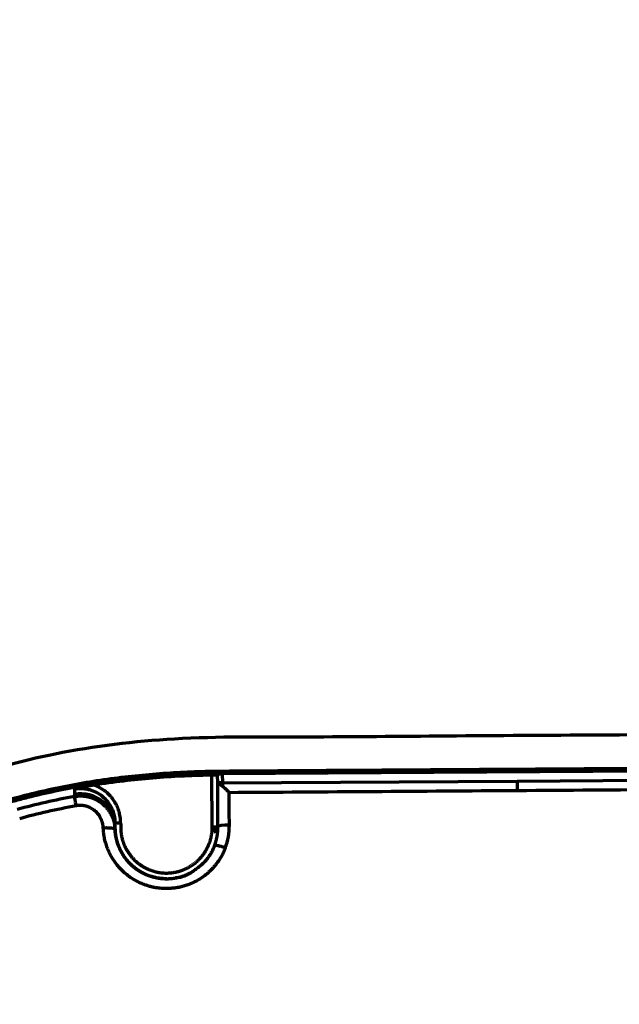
# Model space of a CAD drawing. Header units: millimetres. Extents: x -170 to 6906, y -2212 to 4257.
# Tile 411 of 440: x 5498 to 5551, y 3445 to 3531. Entities that reach past the tile are written whole.
import ezdxf

# ---------------------------------------------------------------- set-up
doc = ezdxf.new("R2010")
doc.units = ezdxf.units.MM
doc.layers.add('1', color=7, linetype='Continuous', true_color=0xffffff)
doc.styles.add('PC_TEXTSTYLE', font='ISOCP.SHX', dxfattribs={"width": 0.707, "bigfont": 'GBCBIG.SHX'})
doc.dimstyles.new('GB_DIMSTYLE', dxfattribs={"dimtxt": 50, "dimasz": 40, "dimexe": 1, "dimexo": 0, "dimgap": 1.5, "dimtad": 1, "dimdec": 1, "dimdsep": 46, "dimtxsty": 'PC_TEXTSTYLE', "dimcen": 0, "dimclrd": 256, "dimclrt": 3, "dimadec": 1, "dimazin": 2, "dimtp": 0.1, "dimtm": 0.1, "dimtfac": 0.71, "dimtdec": 1, "dimtmove": 0, "dimatfit": 3, "dimfxl": 1, "dimtfill": 1, "dimarcsym": 0})

# ---------------------------------------------------------------- blocks, each defined once
blk = doc.blocks.new('*D33')
at = {"color": 0, "lineweight": -2, "transparency": 16777216}
for p, q in [((4751.825, 3164.862), (4751.825, 3764.77)), ((5832.834, 3367.249), (5832.834, 3764.77))]:
    blk.add_line(p, q, dxfattribs=at)
at = {"lineweight": -2, "transparency": 16777216}
blk.add_line((4791.825, 3763.77), (5792.834, 3763.77), dxfattribs=at)
at = {"lineweight": 18, "transparency": 16777216}
for points in [[(4791.825, 3770.437), (4791.825, 3757.104), (4751.825, 3763.77)], [(5792.834, 3770.437), (5792.834, 3757.104), (5832.834, 3763.77)]]:
    blk.add_solid(points, dxfattribs=at)
at = {"layer": 'Defpoints', "color": 0, "lineweight": 18, "transparency": 16777216}
for p in [(5832.834, 3763.77), (5832.834, 3367.249), (4751.825, 3164.862)]:
    blk.add_point(p, dxfattribs=at)
at = {"color": 3, "lineweight": 18, "transparency": 16777216, "insert": (5292.329, 3790.27), "char_height": 50, "attachment_point": 5, "style": 'PC_TEXTSTYLE', "bg_fill": 3, "box_fill_scale": 1.1, "bg_fill_color": 256, "bg_fill_true_color": 13158600, "bg_fill_transparency": 0}
blk.add_mtext('1081', dxfattribs=at)
blk = doc.blocks.new('*D38')
at = {"color": 0, "lineweight": -2, "transparency": 16777216}
for p, q in [((4755.302, 4257.336), (6889.031, 4257.336)), ((4772.437, 1877.862), (6889.031, 1877.862))]:
    blk.add_line(p, q, dxfattribs=at)
at = {"lineweight": -2, "transparency": 16777216}
blk.add_line((6888.031, 1917.862), (6888.031, 4217.336), dxfattribs=at)
at = {"lineweight": 18, "transparency": 16777216}
for points in [[(6881.365, 4217.336), (6894.698, 4217.336), (6888.031, 4257.336)], [(6881.365, 1917.862), (6894.698, 1917.862), (6888.031, 1877.862)]]:
    blk.add_solid(points, dxfattribs=at)
at = {"layer": 'Defpoints', "color": 0, "lineweight": 18, "transparency": 16777216}
for p in [(4755.302, 4257.336), (6888.031, 4257.336), (4772.437, 1877.862)]:
    blk.add_point(p, dxfattribs=at)
at = {"color": 3, "lineweight": 18, "transparency": 16777216, "insert": (6861.526, 3067.599), "char_height": 50, "attachment_point": 5, "rotation": 90, "style": 'PC_TEXTSTYLE', "bg_fill": 3, "box_fill_scale": 1.1, "bg_fill_color": 256, "bg_fill_true_color": 13158600, "bg_fill_transparency": 0}
blk.add_mtext('2379.5', dxfattribs=at)

msp = doc.modelspace()

# ---------------------------------------------------------------- linework, layer by layer
at = {"lineweight": 18}
msp.add_arc((4755.302, 2404.862), 1852.475, 311.274383, 162.653701, dxfattribs=at)
at = {"layer": '1', "color": 0, "linetype": 'Continuous', "lineweight": 70}
for p, q in [((5554.947, 3465.321), (5516.048, 3465.069)), ((5515.168, 3460.421), (5515.138, 3464.947)), ((5515.643, 3464.295), (5515.639, 3464.899)), ((5516.048, 3465.069), (5516.053, 3464.268)), ((5516.053, 3464.268), (5541.804, 3464.434)), ((5541.804, 3464.434), (5554.952, 3464.519))]:
    msp.add_line(p, q, dxfattribs=at)
for centre, major_axis, ratio, start_param, end_param in [((5541.81, 3463.44), (0.006, -1), 0.000243, 3.25163, 4.537594), ((5516.059, 3463.274), (0.006, -1), 0.00029, 3.25163, 3.914099), ((5503.668, 3460.349), (-3, -0.019), 0.993762, 3.141593, 4.887373), ((5503.31, 3462.11), (-0.182, 0.983), 0.000071, 4.874534, 6.173149), ((5516.668, 3460.435), (1, 0.006), 0.155984, 1.572023, 3.141593)]:
    msp.add_ellipse(centre, major_axis=major_axis, ratio=ratio, start_param=start_param, end_param=end_param, dxfattribs=at)
for points, degree, knots in [([(5613.492, 3464.837), (5607.653, 3465.957), (5596.262, 3467.652), (5579.51, 3468.485), (5563.852, 3468.56), (5549.361, 3468.437), (5535.997, 3468.374), (5523.639, 3468.233), (5512.195, 3468.358), (5501.763, 3467.103), (5492.669, 3464.609), (5485.061, 3461.227), (5478.986, 3457.346), (5473.98, 3453.102), (5470.269, 3448.876), (5468.033, 3445.853), (5467.244, 3444.433), (5467.17, 3444.298)], 3, [0, 0, 0, 0, 0.115082, 0.223646, 0.325154, 0.419096, 0.504993, 0.584592, 0.659081, 0.726993, 0.787814, 0.841495, 0.888004, 0.927311, 0.968462, 0.997014, 1, 1, 1, 1]), ([(5612.889, 3461.951), (5608.129, 3462.928), (5598.526, 3464.368), (5584.034, 3465.374), (5571.94, 3465.594), (5562.255, 3465.58), (5557.408, 3465.551), (5551.748, 3465.514), (5545.246, 3465.472), (5535.46, 3465.408), (5525.709, 3465.345), (5519.275, 3465.303), (5515.675, 3465.278), (5514.857, 3465.269), (5513.223, 3465.221), (5511.182, 3465.117), (5508.74, 3464.913), (5505.495, 3464.533), (5501.468, 3463.848), (5495.132, 3462.263), (5487.498, 3459.306), (5480.58, 3454.922), (5475.719, 3450.569), (5472.467, 3446.916), (5469.667, 3442.906), (5467.354, 3438.599), (5465.566, 3434.048), (5464.313, 3429.324), (5463.593, 3424.491), (5463.341, 3419.616), (5463.373, 3414.737), (5463.51, 3409.86), (5463.619, 3404.982), (5463.658, 3400.103), (5463.66, 3395.223), (5463.663, 3390.343), (5463.673, 3385.461), (5463.704, 3380.578), (5463.744, 3376.508), (5463.772, 3373.252), (5463.809, 3370.809), (5463.897, 3368.366), (5464.078, 3365.928), (5464.401, 3363.504), (5464.911, 3361.11), (5465.65, 3358.775), (5466.669, 3356.545), (5468.02, 3354.494), (5469.585, 3352.89), (5470.746, 3352.074), (5471.26, 3351.768)], 3, [0, 0, 0, 0, 0.058665, 0.117329, 0.175994, 0.205326, 0.234659, 0.234659, 0.27378, 0.312901, 0.352022, 0.391143, 0.391143, 0.396155, 0.401168, 0.411193, 0.421218, 0.431243, 0.451294, 0.471344, 0.511445, 0.551546, 0.571596, 0.591647, 0.611697, 0.631747, 0.651798, 0.671848, 0.691899, 0.711949, 0.731999, 0.75205, 0.7721, 0.792151, 0.812201, 0.832251, 0.852302, 0.872352, 0.892403, 0.902428, 0.912453, 0.922478, 0.932503, 0.942529, 0.952554, 0.962579, 0.972604, 0.982629, 0.992655, 1, 1, 1, 1]), ([(5478.904, 3349.923), (5478.7, 3349.921), (5478.495, 3349.923), (5478.088, 3349.932), (5477.885, 3349.94), (5477.48, 3349.962), (5477.278, 3349.977), (5476.875, 3350.012), (5476.674, 3350.034), (5476.273, 3350.083), (5476.073, 3350.112), (5475.675, 3350.176), (5475.477, 3350.212), (5475.081, 3350.293), (5474.884, 3350.337), (5474.491, 3350.434), (5474.295, 3350.487), (5473.905, 3350.601), (5473.71, 3350.663), (5473.42, 3350.763), (5473.324, 3350.798), (5473.179, 3350.852), (5473.131, 3350.87), (5473.035, 3350.907), (5472.987, 3350.926), (5472.749, 3351.021), (5472.561, 3351.102), (5472.19, 3351.272), (5472.008, 3351.362), (5471.468, 3351.645), (5471.118, 3351.852), (5470.441, 3352.302), (5470.114, 3352.547), (5469.758, 3352.843), (5469.718, 3352.876), (5469.64, 3352.943), (5469.524, 3353.044), (5469.41, 3353.147), (5469.184, 3353.356), (5469.038, 3353.498), (5468.754, 3353.79), (5468.616, 3353.939), (5468.347, 3354.244), (5468.216, 3354.4), (5467.835, 3354.877), (5467.596, 3355.207), (5467.314, 3355.635), (5467.259, 3355.721), (5467.177, 3355.852), (5467.149, 3355.896), (5467.096, 3355.983), (5467.069, 3356.027), (5466.937, 3356.247), (5466.836, 3356.424), (5466.689, 3356.693), (5466.641, 3356.783), (5466.547, 3356.963), (5466.501, 3357.054), (5466.365, 3357.326), (5466.277, 3357.51), (5466.11, 3357.879), (5466.029, 3358.065), (5465.874, 3358.439), (5465.799, 3358.628), (5465.656, 3359.007), (5465.587, 3359.198), (5465.454, 3359.581), (5465.391, 3359.774), (5465.269, 3360.162), (5465.211, 3360.357), (5465.099, 3360.749), (5465.046, 3360.946), (5464.969, 3361.243), (5464.944, 3361.343), (5464.895, 3361.541), (5464.823, 3361.839), (5464.757, 3362.137), (5464.632, 3362.734), (5464.557, 3363.132), (5464.422, 3363.929), (5464.363, 3364.328), (5464.257, 3365.127), (5464.211, 3365.527), (5464.149, 3366.127), (5464.13, 3366.327), (5464.095, 3366.727), (5464.079, 3366.927), (5464.033, 3367.528), (5464.007, 3367.928), (5463.962, 3368.73), (5463.944, 3369.131), (5463.913, 3369.933), (5463.901, 3370.335), (5463.885, 3370.937), (5463.881, 3371.138), (5463.872, 3371.539), (5463.868, 3371.74), (5463.858, 3372.342), (5463.852, 3372.744), (5463.843, 3373.548), (5463.839, 3373.949), (5463.832, 3374.753), (5463.828, 3375.155), (5463.824, 3375.657), (5463.823, 3375.757), (5463.821, 3375.958), (5463.818, 3376.26), (5463.812, 3376.963), (5463.806, 3377.565), (5463.799, 3378.369), (5463.796, 3378.771), (5463.789, 3379.574), (5463.786, 3379.976), (5463.776, 3381.182), (5463.771, 3381.985), (5463.761, 3383.593), (5463.757, 3384.396), (5463.749, 3386.004), (5463.746, 3386.808), (5463.743, 3388.013), (5463.742, 3388.415), (5463.74, 3389.219), (5463.739, 3389.621), (5463.738, 3390.424), (5463.738, 3390.826), (5463.737, 3391.63), (5463.737, 3392.835), (5463.736, 3394.041), (5463.736, 3395.648), (5463.735, 3396.452), (5463.732, 3398.059), (5463.73, 3398.863), (5463.725, 3400.068), (5463.723, 3400.47), (5463.719, 3401.274), (5463.716, 3401.676), (5463.707, 3402.882), (5463.698, 3403.685), (5463.686, 3404.59), (5463.685, 3404.69), (5463.682, 3404.891), (5463.68, 3404.992), (5463.676, 3405.293), (5463.666, 3405.897), (5463.654, 3406.5), (5463.628, 3407.706), (5463.608, 3408.51), (5463.581, 3409.516), (5463.576, 3409.717), (5463.565, 3410.119), (5463.549, 3410.722), (5463.533, 3411.325), (5463.502, 3412.532), (5463.483, 3413.336), (5463.462, 3414.542), (5463.456, 3414.944), (5463.446, 3415.748), (5463.443, 3416.15), (5463.438, 3417.356), (5463.441, 3418.159), (5463.463, 3419.364), (5463.472, 3419.766), (5463.498, 3420.568), (5463.513, 3420.97), (5463.551, 3421.772), (5463.574, 3422.173), (5463.627, 3422.975), (5463.658, 3423.376), (5463.71, 3423.977), (5463.729, 3424.177), (5463.768, 3424.578), (5463.789, 3424.778), (5463.834, 3425.178), (5463.857, 3425.378), (5463.907, 3425.779), (5463.933, 3425.979), (5463.987, 3426.379), (5464.016, 3426.579), (5464.076, 3426.978), (5464.107, 3427.178), (5464.206, 3427.778), (5464.277, 3428.177), (5464.392, 3428.776), (5464.432, 3428.976), (5464.514, 3429.375), (5464.557, 3429.575), (5464.689, 3430.173), (5464.877, 3430.97), (5465.089, 3431.767), (5465.229, 3432.265), (5465.257, 3432.364), (5465.315, 3432.563), (5465.344, 3432.663), (5465.433, 3432.96), (5465.493, 3433.158), (5465.678, 3433.749), (5465.807, 3434.141), (5466.076, 3434.918), (5466.216, 3435.305), (5466.507, 3436.071), (5466.809, 3436.833), (5467.133, 3437.584), (5467.634, 3438.702), (5467.991, 3439.437), (5468.463, 3440.343), (5468.559, 3440.523), (5468.753, 3440.883), (5468.852, 3441.062), (5469.151, 3441.597), (5469.357, 3441.952), (5469.673, 3442.479), (5469.78, 3442.654), (5469.996, 3443.003), (5470.105, 3443.177), (5470.438, 3443.696), (5470.665, 3444.039), (5471.015, 3444.55), (5471.192, 3444.805), (5471.372, 3445.058), (5471.492, 3445.226), (5471.553, 3445.31), (5471.858, 3445.729), (5472.106, 3446.059), (5472.864, 3447.037), (5473.387, 3447.672), (5474.466, 3448.907), (5475.022, 3449.507), (5475.881, 3450.382), (5476.171, 3450.669), (5476.761, 3451.236), (5477.059, 3451.515), (5477.967, 3452.34), (5478.589, 3452.874), (5479.386, 3453.52), (5479.546, 3453.648), (5479.869, 3453.903), (5480.031, 3454.029), (5480.521, 3454.405), (5480.852, 3454.651), (5481.354, 3455.014), (5481.523, 3455.135), (5481.861, 3455.373), (5482.031, 3455.491), (5482.543, 3455.841), (5482.887, 3456.069), (5483.926, 3456.739), (5484.629, 3457.165), (5486.052, 3457.982), (5486.774, 3458.371), (5487.686, 3458.835), (5487.869, 3458.927), (5488.237, 3459.108), (5488.421, 3459.197), (5488.975, 3459.463), (5489.347, 3459.635), (5490.469, 3460.139), (5491.225, 3460.458), (5492.755, 3461.061), (5493.529, 3461.346), (5494.506, 3461.682), (5494.702, 3461.748), (5495.094, 3461.878), (5495.29, 3461.941), (5495.88, 3462.13), (5496.273, 3462.25), (5497.062, 3462.484), (5497.457, 3462.596), (5498.248, 3462.813), (5498.645, 3462.917), (5499.835, 3463.216), (5500.632, 3463.4), (5502.229, 3463.736), (5503.031, 3463.889), (5504.638, 3464.165), (5505.443, 3464.288), (5507.06, 3464.506), (5507.87, 3464.601), (5509.494, 3464.765), (5510.309, 3464.833), (5511.533, 3464.916), (5511.942, 3464.941), (5512.761, 3464.983), (5513.17, 3465.001), (5513.786, 3465.024), (5513.991, 3465.03), (5514.402, 3465.042), (5514.607, 3465.047), (5514.915, 3465.054), (5515.018, 3465.056), (5515.224, 3465.059), (5515.327, 3465.061), (5515.533, 3465.064), (5515.636, 3465.065), (5515.841, 3465.067), (5515.944, 3465.068), (5516.048, 3465.069)], 3, [0, 0, 0, 0, 0.003906, 0.003906, 0.007813, 0.007813, 0.011719, 0.011719, 0.015625, 0.015625, 0.019531, 0.019531, 0.023438, 0.023438, 0.027344, 0.027344, 0.03125, 0.03125, 0.035156, 0.035156, 0.037109, 0.037109, 0.038086, 0.038086, 0.039063, 0.039063, 0.042969, 0.042969, 0.046875, 0.046875, 0.054688, 0.054688, 0.0625, 0.0625, 0.063477, 0.063477, 0.064453, 0.066406, 0.066406, 0.070313, 0.070313, 0.074219, 0.074219, 0.078125, 0.078125, 0.085938, 0.085938, 0.087891, 0.087891, 0.088867, 0.088867, 0.089844, 0.089844, 0.09375, 0.09375, 0.095703, 0.095703, 0.097656, 0.097656, 0.101563, 0.101563, 0.105469, 0.105469, 0.109375, 0.109375, 0.113281, 0.113281, 0.117188, 0.117188, 0.121094, 0.121094, 0.125, 0.125, 0.126953, 0.126953, 0.128906, 0.132813, 0.132813, 0.140625, 0.140625, 0.148438, 0.148438, 0.15625, 0.15625, 0.160156, 0.160156, 0.164063, 0.164063, 0.171875, 0.171875, 0.179688, 0.179688, 0.1875, 0.1875, 0.191406, 0.191406, 0.195313, 0.195313, 0.203125, 0.203125, 0.210938, 0.210938, 0.21875, 0.21875, 0.220703, 0.220703, 0.222656, 0.226563, 0.234375, 0.234375, 0.242188, 0.242188, 0.25, 0.25, 0.265625, 0.265625, 0.28125, 0.28125, 0.296875, 0.296875, 0.304688, 0.304688, 0.3125, 0.3125, 0.320313, 0.320313, 0.328125, 0.34375, 0.34375, 0.359375, 0.359375, 0.375, 0.375, 0.382813, 0.382813, 0.390625, 0.390625, 0.40625, 0.40625, 0.408203, 0.408203, 0.410156, 0.410156, 0.414063, 0.421875, 0.421875, 0.4375, 0.4375, 0.441406, 0.441406, 0.445313, 0.453125, 0.453125, 0.46875, 0.46875, 0.476563, 0.476563, 0.484375, 0.484375, 0.5, 0.5, 0.507813, 0.507813, 0.515625, 0.515625, 0.523438, 0.523438, 0.53125, 0.53125, 0.535156, 0.535156, 0.539063, 0.539063, 0.542969, 0.542969, 0.546875, 0.546875, 0.550781, 0.550781, 0.554688, 0.554688, 0.5625, 0.5625, 0.566406, 0.566406, 0.570313, 0.570313, 0.578125, 0.585938, 0.585938, 0.587891, 0.587891, 0.589844, 0.589844, 0.59375, 0.59375, 0.601563, 0.601563, 0.609375, 0.609375, 0.617188, 0.625, 0.625, 0.640625, 0.640625, 0.644531, 0.644531, 0.648438, 0.648438, 0.65625, 0.65625, 0.660156, 0.660156, 0.664063, 0.664063, 0.671875, 0.671875, 0.675781, 0.677734, 0.677734, 0.679688, 0.679688, 0.6875, 0.6875, 0.703125, 0.703125, 0.71875, 0.71875, 0.726563, 0.726563, 0.734375, 0.734375, 0.75, 0.75, 0.753906, 0.753906, 0.757813, 0.757813, 0.765625, 0.765625, 0.769531, 0.769531, 0.773438, 0.773438, 0.78125, 0.78125, 0.796875, 0.796875, 0.8125, 0.8125, 0.816406, 0.816406, 0.820313, 0.820313, 0.828125, 0.828125, 0.84375, 0.84375, 0.859375, 0.859375, 0.863281, 0.863281, 0.867188, 0.867188, 0.875, 0.875, 0.882813, 0.882813, 0.890625, 0.890625, 0.90625, 0.90625, 0.921875, 0.921875, 0.9375, 0.9375, 0.953125, 0.953125, 0.96875, 0.96875, 0.976563, 0.976563, 0.984375, 0.984375, 0.988281, 0.988281, 0.992188, 0.992188, 0.994141, 0.994141, 0.996094, 0.996094, 0.998047, 0.998047, 1, 1, 1, 1]), ([(5515.138, 3464.947), (5514.707, 3464.94), (5514.276, 3464.929), (5513.414, 3464.9), (5512.983, 3464.883), (5511.692, 3464.819), (5510.833, 3464.762), (5509.116, 3464.62), (5508.259, 3464.533), (5506.548, 3464.33), (5505.694, 3464.213), (5504.841, 3464.08)], 3, [0, 0, 0, 0, 0.125, 0.125, 0.25, 0.25, 0.5, 0.5, 0.75, 0.75, 1, 1, 1, 1]), ([(5515.639, 3464.899), (5515.639, 3464.903), (5515.635, 3464.906), (5515.626, 3464.912), (5515.622, 3464.913), (5515.612, 3464.917), (5515.607, 3464.918), (5515.588, 3464.923), (5515.573, 3464.926), (5515.546, 3464.93), (5515.536, 3464.932), (5515.515, 3464.934), (5515.504, 3464.935), (5515.47, 3464.939), (5515.444, 3464.941), (5515.403, 3464.943), (5515.389, 3464.944), (5515.36, 3464.945), (5515.331, 3464.946), (5515.3, 3464.947), (5515.269, 3464.948), (5515.253, 3464.948), (5515.204, 3464.948), (5515.171, 3464.948), (5515.138, 3464.947)], 3, [0, 0, 0, 0, 0.125, 0.125, 0.1875, 0.1875, 0.25, 0.25, 0.375, 0.375, 0.4375, 0.4375, 0.5, 0.5, 0.625, 0.625, 0.6875, 0.6875, 0.75, 0.8125, 0.8125, 0.875, 0.875, 1, 1, 1, 1]), ([(5504.841, 3464.08), (5504.833, 3464.079), (5504.819, 3464.076), (5504.796, 3464.073), (5504.773, 3464.069), (5504.75, 3464.065), (5504.726, 3464.061), (5504.701, 3464.057), (5504.676, 3464.053), (5504.651, 3464.049), (5504.625, 3464.045), (5504.599, 3464.04), (5504.572, 3464.036), (5504.545, 3464.031), (5504.518, 3464.027), (5504.49, 3464.022), (5504.462, 3464.017), (5504.433, 3464.011), (5504.404, 3464.006), (5504.375, 3464.001), (5504.345, 3463.995), (5504.315, 3463.99), (5504.285, 3463.984), (5504.254, 3463.978), (5504.223, 3463.972), (5504.191, 3463.966), (5504.16, 3463.96), (5504.128, 3463.953), (5504.096, 3463.947), (5504.063, 3463.94), (5504.03, 3463.934), (5503.997, 3463.927), (5503.951, 3463.918), (5503.892, 3463.906), (5503.821, 3463.891), (5503.751, 3463.876), (5503.681, 3463.86), (5503.611, 3463.845), (5503.542, 3463.83), (5503.473, 3463.815), (5503.404, 3463.8), (5503.335, 3463.785), (5503.266, 3463.77), (5503.197, 3463.754), (5503.15, 3463.744), (5503.127, 3463.739)], 3, [0, 0, 0, 0, 0.01231, 0.024891, 0.037743, 0.050865, 0.064255, 0.077911, 0.091833, 0.106018, 0.120467, 0.135176, 0.150146, 0.165374, 0.18086, 0.196603, 0.212595, 0.228828, 0.2453, 0.262008, 0.278948, 0.296119, 0.313518, 0.331141, 0.348986, 0.367049, 0.385329, 0.403823, 0.422527, 0.44144, 0.460558, 0.479879, 0.499401, 0.541428, 0.583315, 0.625059, 0.666728, 0.708373, 0.750001, 0.791621, 0.833243, 0.874879, 0.916541, 0.958243, 1, 1, 1, 1]), ([(5503.127, 3463.739), (5503.236, 3463.759), (5503.399, 3463.779), (5503.563, 3463.787), (5503.672, 3463.788), (5503.727, 3463.788), (5503.89, 3463.781), (5504.054, 3463.766), (5504.216, 3463.737), (5504.323, 3463.715), (5504.376, 3463.702), (5504.641, 3463.632), (5504.844, 3463.553), (5505.136, 3463.402), (5505.278, 3463.318), (5505.412, 3463.222), (5505.5, 3463.157), (5505.543, 3463.123), (5505.668, 3463.018), (5505.788, 3462.906), (5505.898, 3462.784), (5505.97, 3462.701), (5506.004, 3462.658), (5506.172, 3462.439), (5506.285, 3462.253), (5506.47, 3461.857), (5506.543, 3461.646), (5506.639, 3461.22), (5506.664, 3461.003), (5506.665, 3460.782)], 3, [0, 0, 0, 0, 0.0625, 0.09375, 0.09375, 0.125, 0.125, 0.1875, 0.21875, 0.21875, 0.25, 0.25, 0.375, 0.375, 0.4375, 0.46875, 0.46875, 0.5, 0.5, 0.5625, 0.59375, 0.59375, 0.625, 0.625, 0.75, 0.75, 0.875, 0.875, 1, 1, 1, 1]), ([(5507.165, 3460.785), (5507.164, 3460.966), (5507.149, 3461.144), (5507.107, 3461.408), (5507.09, 3461.495), (5507.048, 3461.668), (5507, 3461.841), (5506.924, 3462.053), (5506.871, 3462.177), (5506.834, 3462.258), (5506.815, 3462.299), (5506.716, 3462.498), (5506.602, 3462.689), (5506.469, 3462.87), (5506.415, 3462.942), (5506.387, 3462.977), (5506.301, 3463.081), (5506.182, 3463.215), (5506.053, 3463.339), (5505.953, 3463.428), (5505.919, 3463.457), (5505.851, 3463.514), (5505.676, 3463.652), (5505.486, 3463.775), (5505.25, 3463.904), (5505.17, 3463.943), (5505.007, 3464.016), (5504.925, 3464.05), (5504.841, 3464.08)], 3, [0, 0, 0, 0, 0.125, 0.125, 0.1875, 0.1875, 0.25, 0.3125, 0.34375, 0.34375, 0.375, 0.375, 0.5, 0.53125, 0.53125, 0.5625, 0.5625, 0.625, 0.6875, 0.6875, 0.71875, 0.71875, 0.75, 0.875, 0.875, 0.9375, 0.9375, 1, 1, 1, 1]), ([(5515.681, 3464.264), (5515.698, 3464.258), (5515.72, 3464.246), (5515.758, 3464.221), (5515.772, 3464.212), (5515.802, 3464.192), (5515.817, 3464.18), (5515.85, 3464.156), (5515.867, 3464.143), (5515.902, 3464.116), (5515.92, 3464.102), (5515.975, 3464.057), (5516.014, 3464.024), (5516.054, 3463.99)], 3, [0, 0, 0, 0, 0.25, 0.25, 0.375, 0.375, 0.5, 0.5, 0.625, 0.625, 0.75, 0.75, 1, 1, 1, 1]), ([(5516.648, 3463.443), (5516.643, 3463.448), (5516.631, 3463.459), (5516.613, 3463.477), (5516.592, 3463.497), (5516.57, 3463.519), (5516.544, 3463.544), (5516.516, 3463.57), (5516.486, 3463.599), (5516.454, 3463.63), (5516.419, 3463.663), (5516.381, 3463.698), (5516.343, 3463.733), (5516.306, 3463.767), (5516.27, 3463.799), (5516.237, 3463.829), (5516.205, 3463.857), (5516.176, 3463.884), (5516.148, 3463.909), (5516.122, 3463.931), (5516.098, 3463.953), (5516.075, 3463.972), (5516.061, 3463.984), (5516.054, 3463.99)], 3, [0, 0, 0, 0, 0.025802, 0.055426, 0.088909, 0.126292, 0.167619, 0.212938, 0.262296, 0.315743, 0.373329, 0.435101, 0.501105, 0.563017, 0.622366, 0.679104, 0.733185, 0.78457, 0.833224, 0.879117, 0.922224, 0.962524, 1, 1, 1, 1]), ([(5503.129, 3463.087), (5503.138, 3463.089), (5503.156, 3463.092), (5503.183, 3463.097), (5503.21, 3463.101), (5503.237, 3463.105), (5503.265, 3463.109), (5503.292, 3463.113), (5503.32, 3463.116), (5503.348, 3463.119), (5503.376, 3463.122), (5503.404, 3463.125), (5503.432, 3463.127), (5503.46, 3463.129), (5503.489, 3463.131), (5503.517, 3463.133), (5503.546, 3463.134), (5503.575, 3463.135), (5503.604, 3463.136), (5503.633, 3463.136), (5503.662, 3463.136), (5503.691, 3463.136), (5503.72, 3463.136), (5503.75, 3463.135), (5503.779, 3463.134), (5503.809, 3463.133), (5503.838, 3463.131), (5503.868, 3463.129), (5503.898, 3463.127), (5503.927, 3463.125), (5503.957, 3463.122), (5503.987, 3463.119), (5504.017, 3463.115), (5504.047, 3463.111), (5504.077, 3463.107), (5504.107, 3463.103), (5504.138, 3463.098), (5504.168, 3463.093), (5504.198, 3463.088), (5504.228, 3463.082), (5504.258, 3463.076), (5504.288, 3463.07), (5504.319, 3463.063), (5504.349, 3463.056), (5504.379, 3463.049), (5504.409, 3463.041), (5504.439, 3463.033), (5504.469, 3463.025), (5504.5, 3463.016), (5504.53, 3463.007), (5504.56, 3462.998), (5504.59, 3462.988), (5504.62, 3462.978), (5504.649, 3462.968), (5504.679, 3462.958), (5504.709, 3462.947), (5504.739, 3462.935), (5504.768, 3462.924), (5504.798, 3462.912), (5504.827, 3462.899), (5504.856, 3462.887), (5504.886, 3462.874), (5504.915, 3462.86), (5504.944, 3462.847), (5504.973, 3462.833), (5505.001, 3462.819), (5505.03, 3462.804), (5505.059, 3462.789), (5505.087, 3462.774), (5505.115, 3462.758), (5505.143, 3462.742), (5505.171, 3462.726), (5505.199, 3462.71), (5505.227, 3462.693), (5505.254, 3462.676), (5505.281, 3462.658), (5505.308, 3462.641), (5505.335, 3462.623), (5505.362, 3462.604), (5505.389, 3462.586), (5505.415, 3462.567), (5505.441, 3462.548), (5505.467, 3462.528), (5505.493, 3462.509), (5505.518, 3462.489), (5505.544, 3462.468), (5505.614, 3462.411), (5505.733, 3462.305), (5505.896, 3462.137), (5506.06, 3461.938), (5506.219, 3461.706), (5506.336, 3461.495), (5506.417, 3461.322), (5506.467, 3461.201), (5506.509, 3461.085), (5506.544, 3460.975), (5506.573, 3460.871), (5506.597, 3460.773), (5506.617, 3460.681), (5506.632, 3460.596), (5506.644, 3460.517), (5506.654, 3460.444), (5506.661, 3460.378), (5506.666, 3460.318), (5506.669, 3460.264), (5506.671, 3460.23), (5506.672, 3460.213)], 3, [0, 0, 0, 0, 0.005269, 0.010558, 0.015868, 0.021199, 0.026549, 0.03192, 0.037311, 0.042721, 0.048152, 0.053602, 0.059072, 0.064561, 0.07007, 0.075598, 0.081145, 0.08671, 0.092295, 0.097898, 0.10352, 0.109159, 0.114817, 0.120493, 0.126187, 0.131898, 0.137626, 0.143372, 0.149135, 0.154914, 0.16071, 0.166522, 0.172351, 0.178195, 0.184055, 0.18993, 0.195821, 0.201726, 0.207647, 0.213581, 0.21953, 0.225493, 0.23147, 0.23746, 0.243463, 0.249479, 0.255507, 0.261548, 0.267601, 0.273665, 0.279741, 0.285828, 0.291926, 0.298035, 0.304153, 0.310282, 0.31642, 0.322568, 0.328724, 0.334889, 0.341062, 0.347243, 0.353432, 0.359629, 0.365832, 0.372042, 0.378258, 0.38448, 0.390707, 0.39694, 0.403178, 0.40942, 0.415667, 0.421918, 0.428172, 0.434429, 0.440689, 0.446951, 0.453216, 0.459482, 0.46575, 0.472019, 0.478289, 0.484558, 0.490828, 0.497098, 0.503367, 0.543791, 0.589134, 0.639185, 0.693634, 0.752057, 0.778961, 0.804334, 0.828198, 0.850581, 0.871514, 0.891029, 0.909158, 0.925936, 0.941396, 0.95557, 0.968489, 0.980182, 0.990677, 1, 1, 1, 1]), ([(5505.649, 3460.325), (5505.648, 3460.332), (5505.648, 3460.347), (5505.646, 3460.368), (5505.645, 3460.39), (5505.643, 3460.412), (5505.641, 3460.433), (5505.639, 3460.455), (5505.637, 3460.476), (5505.634, 3460.498), (5505.632, 3460.519), (5505.629, 3460.541), (5505.626, 3460.562), (5505.622, 3460.583), (5505.618, 3460.604), (5505.615, 3460.626), (5505.61, 3460.647), (5505.606, 3460.668), (5505.602, 3460.689), (5505.597, 3460.71), (5505.592, 3460.731), (5505.587, 3460.752), (5505.581, 3460.773), (5505.576, 3460.793), (5505.57, 3460.814), (5505.564, 3460.835), (5505.558, 3460.855), (5505.551, 3460.876), (5505.544, 3460.897), (5505.537, 3460.917), (5505.53, 3460.938), (5505.523, 3460.958), (5505.515, 3460.978), (5505.507, 3460.999), (5505.499, 3461.019), (5505.491, 3461.039), (5505.483, 3461.059), (5505.474, 3461.079), (5505.465, 3461.099), (5505.456, 3461.119), (5505.446, 3461.139), (5505.409, 3461.218), (5505.335, 3461.351), (5505.212, 3461.528), (5505.071, 3461.691), (5504.924, 3461.828), (5504.776, 3461.942), (5504.63, 3462.035), (5504.477, 3462.114), (5504.316, 3462.181), (5504.19, 3462.22), (5504.105, 3462.242), (5504.061, 3462.253), (5504.018, 3462.262), (5503.974, 3462.27), (5503.931, 3462.278), (5503.887, 3462.284), (5503.844, 3462.289), (5503.8, 3462.294), (5503.757, 3462.297), (5503.713, 3462.299), (5503.67, 3462.301), (5503.627, 3462.301), (5503.583, 3462.301), (5503.54, 3462.299), (5503.497, 3462.296), (5503.453, 3462.293), (5503.41, 3462.288), (5503.367, 3462.283), (5503.324, 3462.276), (5503.295, 3462.271), (5503.281, 3462.269)], 3, [0, 0, 0, 0, 0.00632, 0.01263, 0.018931, 0.025222, 0.031505, 0.037781, 0.044049, 0.050311, 0.056566, 0.062817, 0.069063, 0.075306, 0.081545, 0.087781, 0.094015, 0.100248, 0.106481, 0.112713, 0.118946, 0.125181, 0.131417, 0.137656, 0.143898, 0.150144, 0.156394, 0.16265, 0.168911, 0.175179, 0.181454, 0.187736, 0.194027, 0.200327, 0.206637, 0.212956, 0.219287, 0.225629, 0.231983, 0.23835, 0.24473, 0.251124, 0.314192, 0.376263, 0.437985, 0.500011, 0.549947, 0.599469, 0.648941, 0.698729, 0.74919, 0.762088, 0.774911, 0.787666, 0.800358, 0.812994, 0.825579, 0.838121, 0.850624, 0.863096, 0.875542, 0.887969, 0.900383, 0.912791, 0.925199, 0.937613, 0.95004, 0.962486, 0.974957, 0.987459, 1, 1, 1, 1]), ([(5506.672, 3460.213), (5506.671, 3460.234), (5506.643, 3460.253), (5506.538, 3460.287), (5506.461, 3460.301), (5506.269, 3460.321), (5506.154, 3460.328), (5505.909, 3460.332), (5505.778, 3460.33), (5505.649, 3460.325)], 3, [0, 0, 0, 0, 0.251507, 0.251507, 0.503014, 0.503014, 0.754521, 0.754521, 1, 1, 1, 1]), ([(5516.302, 3458.584), (5516.297, 3458.571), (5516.287, 3458.546), (5516.273, 3458.508), (5516.258, 3458.471), (5516.243, 3458.435), (5516.229, 3458.4), (5516.214, 3458.366), (5516.2, 3458.333), (5516.186, 3458.3), (5516.172, 3458.269), (5516.159, 3458.238), (5516.145, 3458.208), (5516.132, 3458.179), (5516.119, 3458.151), (5516.076, 3458.061), (5516.002, 3457.915), (5515.89, 3457.716), (5515.769, 3457.526), (5515.641, 3457.342), (5515.5, 3457.157), (5515.38, 3457.011), (5515.283, 3456.9), (5515.218, 3456.827), (5515.152, 3456.756), (5515.086, 3456.687), (5515.018, 3456.619), (5514.951, 3456.553), (5514.883, 3456.489), (5514.814, 3456.427), (5514.746, 3456.367), (5514.581, 3456.228), (5514.307, 3456.02), (5513.982, 3455.814), (5513.718, 3455.669), (5513.528, 3455.573), (5513.336, 3455.486), (5513.142, 3455.406), (5512.945, 3455.333), (5512.745, 3455.269), (5512.543, 3455.212), (5512.339, 3455.163), (5512.099, 3455.115), (5511.823, 3455.073), (5511.51, 3455.044), (5511.142, 3455.031), (5510.72, 3455.046), (5510.301, 3455.098), (5509.938, 3455.169), (5509.631, 3455.248), (5509.28, 3455.36), (5508.89, 3455.516), (5508.47, 3455.728), (5508.069, 3455.974), (5507.69, 3456.254), (5507.336, 3456.565), (5507.011, 3456.906), (5506.715, 3457.272), (5506.453, 3457.661), (5506.225, 3458.07), (5506.065, 3458.425), (5505.956, 3458.716), (5505.883, 3458.938), (5505.82, 3459.163), (5505.778, 3459.338), (5505.752, 3459.461), (5505.739, 3459.532), (5505.726, 3459.604), (5505.714, 3459.675), (5505.703, 3459.746), (5505.693, 3459.818), (5505.684, 3459.89), (5505.675, 3459.962), (5505.668, 3460.034), (5505.662, 3460.107), (5505.656, 3460.179), (5505.652, 3460.252), (5505.65, 3460.3), (5505.649, 3460.325)], 3, [0, 0, 0, 0, 0.002754, 0.005451, 0.008092, 0.010676, 0.013203, 0.015672, 0.018084, 0.020437, 0.022733, 0.02497, 0.027149, 0.029269, 0.03133, 0.033332, 0.0492, 0.064036, 0.078856, 0.094005, 0.10887, 0.125099, 0.131657, 0.138151, 0.144584, 0.150955, 0.157265, 0.163513, 0.169699, 0.175822, 0.181882, 0.18788, 0.218573, 0.25014, 0.264243, 0.278259, 0.292201, 0.306085, 0.319929, 0.333752, 0.347575, 0.361424, 0.375322, 0.396061, 0.416759, 0.437497, 0.468821, 0.500191, 0.52112, 0.54202, 0.562971, 0.594106, 0.625271, 0.656382, 0.687519, 0.718793, 0.750085, 0.781326, 0.81259, 0.843636, 0.874742, 0.890299, 0.90585, 0.921423, 0.937049, 0.941882, 0.946713, 0.951543, 0.956374, 0.961205, 0.966039, 0.970875, 0.975715, 0.98056, 0.98541, 0.990266, 0.995129, 1, 1, 1, 1]), ([(5511.197, 3455.896), (5511.047, 3455.895), (5510.898, 3455.901), (5510.602, 3455.929), (5510.456, 3455.95), (5510.165, 3456.006), (5510.021, 3456.042), (5509.842, 3456.095), (5509.806, 3456.106), (5509.735, 3456.13), (5509.699, 3456.142), (5509.593, 3456.179), (5509.524, 3456.206), (5509.317, 3456.291), (5509.183, 3456.354), (5508.921, 3456.494), (5508.794, 3456.57), (5508.609, 3456.693), (5508.517, 3456.758), (5508.428, 3456.826), (5508.369, 3456.872), (5508.34, 3456.895), (5508.195, 3457.014), (5508.085, 3457.114), (5507.876, 3457.324), (5507.776, 3457.434), (5507.589, 3457.664), (5507.5, 3457.784), (5507.397, 3457.939), (5507.377, 3457.971), (5507.337, 3458.035), (5507.317, 3458.067), (5507.26, 3458.163), (5507.223, 3458.229), (5507.153, 3458.361), (5507.12, 3458.428), (5507.073, 3458.53), (5507.057, 3458.564), (5507.027, 3458.633), (5507.013, 3458.667), (5506.942, 3458.841), (5506.893, 3458.983), (5506.829, 3459.198), (5506.81, 3459.27), (5506.784, 3459.38), (5506.775, 3459.417), (5506.76, 3459.49), (5506.752, 3459.527), (5506.738, 3459.6), (5506.732, 3459.637), (5506.72, 3459.711), (5506.714, 3459.748), (5506.704, 3459.823), (5506.7, 3459.86), (5506.693, 3459.916), (5506.691, 3459.935), (5506.688, 3459.972), (5506.686, 3459.991), (5506.681, 3460.047), (5506.678, 3460.084), (5506.675, 3460.14), (5506.674, 3460.159), (5506.672, 3460.197), (5506.671, 3460.215), (5506.67, 3460.253), (5506.669, 3460.272), (5506.669, 3460.3), (5506.669, 3460.309), (5506.668, 3460.328), (5506.668, 3460.337), (5506.668, 3460.351), (5506.668, 3460.356), (5506.668, 3460.366), (5506.668, 3460.37), (5506.668, 3460.379), (5506.668, 3460.383), (5506.668, 3460.392), (5506.668, 3460.396), (5506.668, 3460.403), (5506.668, 3460.407), (5506.668, 3460.413), (5506.668, 3460.416), (5506.668, 3460.424), (5506.668, 3460.429), (5506.668, 3460.433)], 3, [0, 0, 0, 0, 0.0625, 0.0625, 0.125, 0.125, 0.1875, 0.1875, 0.203125, 0.203125, 0.21875, 0.21875, 0.25, 0.25, 0.3125, 0.3125, 0.375, 0.375, 0.40625, 0.421875, 0.421875, 0.4375, 0.4375, 0.5, 0.5, 0.5625, 0.5625, 0.625, 0.625, 0.640625, 0.640625, 0.65625, 0.65625, 0.6875, 0.6875, 0.71875, 0.71875, 0.734375, 0.734375, 0.75, 0.75, 0.8125, 0.8125, 0.84375, 0.84375, 0.859375, 0.859375, 0.875, 0.875, 0.890625, 0.890625, 0.90625, 0.90625, 0.921875, 0.921875, 0.929687, 0.929687, 0.9375, 0.9375, 0.953125, 0.953125, 0.960937, 0.960937, 0.96875, 0.96875, 0.976562, 0.976562, 0.980469, 0.980469, 0.984375, 0.984375, 0.986328, 0.986328, 0.988281, 0.988281, 0.990234, 0.990234, 0.992187, 0.992187, 0.994141, 0.994141, 0.996094, 0.996094, 1, 1, 1, 1]), ([(5506.672, 3460.213), (5506.672, 3460.202), (5506.673, 3460.179), (5506.675, 3460.146), (5506.677, 3460.112), (5506.679, 3460.078), (5506.682, 3460.045), (5506.684, 3460.011), (5506.687, 3459.978), (5506.691, 3459.945), (5506.694, 3459.912), (5506.698, 3459.879), (5506.702, 3459.846), (5506.706, 3459.814), (5506.71, 3459.782), (5506.715, 3459.749), (5506.72, 3459.717), (5506.725, 3459.685), (5506.73, 3459.654), (5506.735, 3459.622), (5506.741, 3459.591), (5506.747, 3459.56), (5506.753, 3459.528), (5506.759, 3459.498), (5506.765, 3459.467), (5506.772, 3459.436), (5506.779, 3459.406), (5506.786, 3459.376), (5506.793, 3459.345), (5506.8, 3459.316), (5506.808, 3459.286), (5506.815, 3459.256), (5506.823, 3459.227), (5506.831, 3459.198), (5506.839, 3459.169), (5506.848, 3459.14), (5506.856, 3459.111), (5506.865, 3459.082), (5506.874, 3459.054), (5506.882, 3459.026), (5506.892, 3458.998), (5506.901, 3458.97), (5506.91, 3458.942), (5506.92, 3458.915), (5506.929, 3458.888), (5506.939, 3458.861), (5506.949, 3458.834), (5506.959, 3458.807), (5506.969, 3458.78), (5506.979, 3458.754), (5506.99, 3458.728), (5507, 3458.702), (5507.011, 3458.676), (5507.022, 3458.65), (5507.033, 3458.625), (5507.043, 3458.599), (5507.055, 3458.574), (5507.066, 3458.549), (5507.077, 3458.524), (5507.088, 3458.5), (5507.1, 3458.475), (5507.111, 3458.451), (5507.123, 3458.427), (5507.135, 3458.403), (5507.147, 3458.38), (5507.158, 3458.356), (5507.17, 3458.333), (5507.183, 3458.31), (5507.195, 3458.287), (5507.207, 3458.264), (5507.219, 3458.241), (5507.231, 3458.219), (5507.244, 3458.196), (5507.256, 3458.174), (5507.269, 3458.152), (5507.282, 3458.131), (5507.294, 3458.109), (5507.307, 3458.088), (5507.32, 3458.067), (5507.333, 3458.046), (5507.345, 3458.025), (5507.358, 3458.004), (5507.371, 3457.984), (5507.384, 3457.963), (5507.397, 3457.943), (5507.411, 3457.923), (5507.424, 3457.903), (5507.437, 3457.884), (5507.45, 3457.864), (5507.463, 3457.845), (5507.477, 3457.826), (5507.49, 3457.807), (5507.503, 3457.788), (5507.516, 3457.769), (5507.53, 3457.751), (5507.543, 3457.733), (5507.557, 3457.715), (5507.57, 3457.697), (5507.584, 3457.679), (5507.597, 3457.661), (5507.61, 3457.644), (5507.624, 3457.626), (5507.637, 3457.609), (5507.651, 3457.592), (5507.664, 3457.575), (5507.678, 3457.559), (5507.691, 3457.542), (5507.705, 3457.526), (5507.718, 3457.51), (5507.732, 3457.494), (5507.745, 3457.478), (5507.759, 3457.462), (5507.772, 3457.447), (5507.786, 3457.431), (5507.799, 3457.416), (5507.813, 3457.401), (5507.826, 3457.386), (5507.839, 3457.371), (5507.853, 3457.357), (5507.866, 3457.342), (5507.879, 3457.328), (5507.893, 3457.314), (5507.906, 3457.3), (5507.919, 3457.286), (5507.933, 3457.272), (5507.946, 3457.258), (5507.959, 3457.245), (5507.972, 3457.231), (5507.985, 3457.218), (5507.998, 3457.205), (5508.011, 3457.192), (5508.024, 3457.18), (5508.037, 3457.167), (5508.063, 3457.143), (5508.101, 3457.107), (5508.151, 3457.06), (5508.203, 3457.014), (5508.255, 3456.969), (5508.308, 3456.925), (5508.361, 3456.882), (5508.415, 3456.84), (5508.469, 3456.798), (5508.524, 3456.758), (5508.579, 3456.718), (5508.635, 3456.68), (5508.691, 3456.642), (5508.748, 3456.605), (5508.805, 3456.57), (5508.863, 3456.535), (5508.921, 3456.501), (5508.979, 3456.468), (5509.038, 3456.436), (5509.097, 3456.405), (5509.156, 3456.374), (5509.216, 3456.345), (5509.275, 3456.317), (5509.336, 3456.29), (5509.396, 3456.263), (5509.457, 3456.238), (5509.518, 3456.213), (5509.579, 3456.19), (5509.64, 3456.167), (5509.702, 3456.145), (5509.763, 3456.124), (5509.825, 3456.105), (5509.887, 3456.086), (5509.949, 3456.068), (5510.012, 3456.051), (5510.074, 3456.035), (5510.136, 3456.02), (5510.199, 3456.005), (5510.261, 3455.992), (5510.324, 3455.98), (5510.387, 3455.968), (5510.449, 3455.957), (5510.512, 3455.948), (5510.574, 3455.939), (5510.637, 3455.931), (5510.7, 3455.924), (5510.762, 3455.918), (5510.824, 3455.913), (5510.887, 3455.909), (5510.949, 3455.905), (5511.011, 3455.902), (5511.073, 3455.901), (5511.135, 3455.9), (5511.176, 3455.9), (5511.197, 3455.9)], 3, [0, 0, 0, 0, 0.004978, 0.009937, 0.014878, 0.019801, 0.024706, 0.029593, 0.034461, 0.039312, 0.044144, 0.048958, 0.053754, 0.058532, 0.063292, 0.068033, 0.072757, 0.077462, 0.082149, 0.086818, 0.091469, 0.096102, 0.100716, 0.105312, 0.109891, 0.114451, 0.118993, 0.123516, 0.128022, 0.13251, 0.136979, 0.14143, 0.145863, 0.150278, 0.154675, 0.159053, 0.163414, 0.167756, 0.17208, 0.176386, 0.180674, 0.184944, 0.189196, 0.193429, 0.197644, 0.201842, 0.206021, 0.210182, 0.214324, 0.218449, 0.222555, 0.226644, 0.230714, 0.234766, 0.2388, 0.242816, 0.246813, 0.250793, 0.254754, 0.258697, 0.262623, 0.26653, 0.270418, 0.274289, 0.278142, 0.281976, 0.285792, 0.289591, 0.293371, 0.297132, 0.300876, 0.304602, 0.308309, 0.311999, 0.31567, 0.319323, 0.322958, 0.326575, 0.330174, 0.333754, 0.337317, 0.340861, 0.344387, 0.347895, 0.351385, 0.354857, 0.358311, 0.361746, 0.365164, 0.368563, 0.371944, 0.375307, 0.378652, 0.381979, 0.385288, 0.388579, 0.391851, 0.395106, 0.398342, 0.40156, 0.40476, 0.407942, 0.411106, 0.414251, 0.417379, 0.420488, 0.42358, 0.426653, 0.429708, 0.432745, 0.435764, 0.438765, 0.441748, 0.444712, 0.447659, 0.450587, 0.453498, 0.45639, 0.459264, 0.46212, 0.464958, 0.467778, 0.470579, 0.473363, 0.476128, 0.478876, 0.481605, 0.484316, 0.48701, 0.489685, 0.492342, 0.49498, 0.497601, 0.500204, 0.510229, 0.520231, 0.530209, 0.540164, 0.550095, 0.560002, 0.569886, 0.579747, 0.589584, 0.599398, 0.609188, 0.618956, 0.6287, 0.638421, 0.648119, 0.657794, 0.667446, 0.677075, 0.686681, 0.696264, 0.705824, 0.715361, 0.724876, 0.734368, 0.743838, 0.753285, 0.762709, 0.772111, 0.78149, 0.790847, 0.800182, 0.809494, 0.818784, 0.828052, 0.837298, 0.846522, 0.855724, 0.864903, 0.874061, 0.883197, 0.892311, 0.901404, 0.910474, 0.919523, 0.928551, 0.937557, 0.946541, 0.955504, 0.964446, 0.973366, 0.982265, 0.991143, 1, 1, 1, 1]), ([(5515.168, 3460.421), (5515.2, 3460.422), (5515.233, 3460.422), (5515.297, 3460.422), (5515.329, 3460.422), (5515.389, 3460.423), (5515.418, 3460.423), (5515.473, 3460.423), (5515.498, 3460.424), (5515.544, 3460.424), (5515.565, 3460.424), (5515.602, 3460.424), (5515.617, 3460.424), (5515.642, 3460.425), (5515.652, 3460.425), (5515.664, 3460.425), (5515.668, 3460.425), (5515.668, 3460.425)], 3, [0, 0, 0, 0, 0.125, 0.125, 0.25, 0.25, 0.375, 0.375, 0.5, 0.5, 0.625, 0.625, 0.75, 0.75, 0.875, 0.875, 1, 1, 1, 1]), ([(5515.488, 3459.917), (5515.485, 3459.925), (5515.469, 3459.959), (5515.42, 3460.056), (5515.346, 3460.177), (5515.282, 3460.284), (5515.245, 3460.352), (5515.241, 3460.361)], 3, [0, 0, 0, 0, 0.041746, 0.193185, 0.565392, 0.947229, 1, 1, 1, 1]), ([(5515.548, 3460.007), (5515.548, 3460.008), (5515.541, 3460.024), (5515.522, 3460.07), (5515.486, 3460.147), (5515.425, 3460.263), (5515.373, 3460.357), (5515.333, 3460.434), (5515.327, 3460.446)], 3, [0, 0, 0, 0, 0.007926, 0.089078, 0.266425, 0.473067, 0.916129, 1, 1, 1, 1]), ([(5515.371, 3458.792), (5515.375, 3458.803), (5515.383, 3458.824), (5515.395, 3458.857), (5515.407, 3458.89), (5515.419, 3458.923), (5515.43, 3458.957), (5515.442, 3458.992), (5515.453, 3459.026), (5515.464, 3459.062), (5515.475, 3459.097), (5515.486, 3459.134), (5515.497, 3459.17), (5515.507, 3459.207), (5515.517, 3459.245), (5515.527, 3459.283), (5515.537, 3459.321), (5515.546, 3459.36), (5515.555, 3459.4), (5515.564, 3459.44), (5515.573, 3459.48), (5515.581, 3459.521), (5515.589, 3459.562), (5515.597, 3459.604), (5515.604, 3459.646), (5515.611, 3459.688), (5515.618, 3459.732), (5515.624, 3459.775), (5515.63, 3459.819), (5515.636, 3459.863), (5515.641, 3459.908), (5515.646, 3459.953), (5515.65, 3459.999), (5515.654, 3460.045), (5515.657, 3460.092), (5515.66, 3460.139), (5515.663, 3460.186), (5515.665, 3460.234), (5515.666, 3460.282), (5515.667, 3460.33), (5515.668, 3460.379), (5515.668, 3460.412), (5515.668, 3460.429)], 3, [0, 0, 0, 0, 0.02045, 0.041132, 0.062048, 0.083198, 0.10458, 0.126196, 0.148045, 0.170128, 0.192444, 0.214993, 0.237775, 0.260791, 0.28404, 0.307523, 0.331239, 0.355188, 0.379371, 0.403787, 0.428436, 0.453319, 0.478435, 0.503785, 0.529368, 0.555184, 0.581234, 0.607518, 0.634035, 0.660785, 0.687769, 0.714986, 0.742437, 0.770121, 0.798039, 0.82619, 0.854574, 0.883193, 0.912044, 0.941129, 0.970448, 1, 1, 1, 1]), ([(5514.015, 3457.585), (5514.299, 3457.873), (5514.532, 3458.236), (5514.755, 3458.584), (5514.896, 3458.947)], 2, [0.75, 0.75, 0.75, 0.8125, 0.8125, 0.875, 0.875, 0.875]), ([(5516.302, 3458.584), (5516.186, 3458.628), (5516.07, 3458.667), (5515.852, 3458.735), (5515.75, 3458.763), (5515.577, 3458.802), (5515.506, 3458.813), (5515.406, 3458.816), (5515.377, 3458.809), (5515.371, 3458.792)], 3, [0, 0, 0, 0, 0.245489, 0.245489, 0.496993, 0.496993, 0.748496, 0.748496, 1, 1, 1, 1]), ([(5509.72, 3456.667), (5510.429, 3456.391), (5511.955, 3456.4), (5512.664, 3456.686), (5513.431, 3456.995), (5514.015, 3457.585)], 2, [0.375, 0.375, 0.375, 0.5, 0.625, 0.625, 0.75, 0.75, 0.75]), ([(5511.197, 3455.9), (5511.208, 3455.9), (5511.23, 3455.9), (5511.264, 3455.901), (5511.298, 3455.902), (5511.331, 3455.903), (5511.365, 3455.904), (5511.398, 3455.906), (5511.432, 3455.908), (5511.466, 3455.91), (5511.5, 3455.912), (5511.534, 3455.915), (5511.567, 3455.918), (5511.601, 3455.921), (5511.635, 3455.924), (5511.669, 3455.928), (5511.703, 3455.932), (5511.737, 3455.936), (5511.771, 3455.94), (5511.805, 3455.945), (5511.839, 3455.95), (5511.873, 3455.955), (5511.907, 3455.961), (5511.941, 3455.967), (5511.975, 3455.973), (5512.009, 3455.979), (5512.043, 3455.986), (5512.077, 3455.993), (5512.111, 3456), (5512.145, 3456.007), (5512.179, 3456.015), (5512.213, 3456.023), (5512.247, 3456.031), (5512.28, 3456.04), (5512.314, 3456.048), (5512.348, 3456.057), (5512.382, 3456.067), (5512.416, 3456.076), (5512.45, 3456.086), (5512.483, 3456.096), (5512.517, 3456.107), (5512.551, 3456.118), (5512.584, 3456.129), (5512.618, 3456.14), (5512.652, 3456.152), (5512.685, 3456.163), (5512.719, 3456.175), (5512.752, 3456.188), (5512.785, 3456.201), (5512.819, 3456.214), (5512.852, 3456.227), (5512.885, 3456.24), (5512.918, 3456.254), (5512.951, 3456.268), (5512.984, 3456.283), (5513.017, 3456.297), (5513.05, 3456.312), (5513.083, 3456.328), (5513.115, 3456.343), (5513.148, 3456.359), (5513.18, 3456.375), (5513.213, 3456.391), (5513.245, 3456.408), (5513.277, 3456.425), (5513.309, 3456.442), (5513.341, 3456.46), (5513.373, 3456.477), (5513.405, 3456.495), (5513.437, 3456.514), (5513.469, 3456.532), (5513.493, 3456.547), (5513.508, 3456.556), (5513.512, 3456.559)], 3, [0, 0, 0, 0, 0.013728, 0.027475, 0.041242, 0.055028, 0.068834, 0.082659, 0.096504, 0.110369, 0.124253, 0.138156, 0.152079, 0.166022, 0.179985, 0.193968, 0.20797, 0.221992, 0.236034, 0.250096, 0.264178, 0.27828, 0.292401, 0.306543, 0.320705, 0.334887, 0.349089, 0.363311, 0.377553, 0.391815, 0.406098, 0.420401, 0.434724, 0.449067, 0.463431, 0.477815, 0.49222, 0.506645, 0.52109, 0.535556, 0.550042, 0.564549, 0.579076, 0.593624, 0.608193, 0.622782, 0.637392, 0.652022, 0.666674, 0.681346, 0.696038, 0.710752, 0.725486, 0.740241, 0.755017, 0.769814, 0.784632, 0.799471, 0.814331, 0.829212, 0.844114, 0.859037, 0.873981, 0.888946, 0.903932, 0.918939, 0.933968, 0.949017, 0.964088, 0.97918, 0.994294, 1, 1, 1, 1]), ([(5513.502, 3456.574), (5513.473, 3456.549), (5513.052, 3456.199), (5512.478, 3455.975), (5511.962, 3455.972), (5511.96, 3455.972)], 3, [0, 0, 0, 0, 0.070953, 0.995326, 1, 1, 1, 1])]:
    msp.add_open_spline(points, degree=degree, knots=knots, dxfattribs=at)
for points, degree in [([(5503.127, 3463.739), (5503.127, 3463.586), (5503.127, 3463.434), (5503.127, 3463.282)], 3), ([(5515.668, 3460.429), (5515.659, 3461.72), (5515.651, 3463.009), (5515.643, 3464.295)], 3), ([(5515.643, 3464.295), (5515.643, 3464.29), (5515.649, 3464.28), (5515.668, 3464.269), (5515.681, 3464.264)], 3), ([(5516.053, 3464.268), (5515.929, 3464.267), (5515.805, 3464.266), (5515.681, 3464.264)], 3), ([(5516.648, 3463.443), (5525.035, 3463.5), (5533.422, 3463.557), (5541.809, 3463.614)], 3), ([(5541.809, 3463.614), (5546.192, 3463.644), (5550.574, 3463.673), (5554.957, 3463.703)], 3), ([(5503.129, 3463.087), (5501.446, 3462.776), (5499.776, 3462.398), (5498.122, 3461.948)], 3), ([(5516.665, 3460.591), (5516.66, 3461.542), (5516.654, 3462.493), (5516.648, 3463.443)], 3), ([(5503.281, 3462.269), (5501.554, 3461.949), (5499.909, 3461.571), (5498.341, 3461.145)], 3), ([(5506.671, 3460.574), (5506.669, 3460.506), (5506.667, 3460.437), (5506.668, 3460.369)], 3), ([(5506.668, 3460.369), (5506.668, 3460.317), (5506.669, 3460.265), (5506.672, 3460.213)], 3), ([(5507.165, 3460.785), (5507.168, 3460.369)], 1), ([(5507.168, 3460.369), (5507.173, 3459.607), (5507.458, 3458.899)], 2), ([(5514.896, 3458.947), (5515.172, 3459.657), (5515.168, 3460.421)], 2), ([(5516.302, 3458.584), (5516.549, 3459.23), (5516.67, 3459.901), (5516.665, 3460.591)], 3), ([(5507.458, 3458.899), (5507.767, 3458.132), (5508.358, 3457.549)], 2), ([(5515.371, 3458.792), (5514.823, 3457.365), (5513.502, 3456.574)], 2), ([(5508.358, 3457.549), (5508.646, 3457.264), (5509.008, 3457.031)], 2), ([(5509.008, 3457.031), (5509.356, 3456.808), (5509.72, 3456.667)], 2)]:
    msp.add_open_spline(points, degree=degree, dxfattribs=at)
for points, weights, degree in [([(5503.127, 3463.282), (5503.126, 3463.217), (5503.127, 3463.152), (5503.129, 3463.087)], [0.999999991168, 0.999999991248, 0.999999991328, 0.999999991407], 3), ([(5506.665, 3460.782), (5506.669, 3460.782), (5507.165, 3460.785)], [0.996835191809, 0.708697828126, 1], 2)]:
    msp.add_rational_spline(points, weights, degree=degree, dxfattribs=at)

# ---------------------------------------------------------------- next in the draw order: dimensions: what is measured, and where the dimension line sits
at = {"lineweight": 18}
dim = msp.add_linear_dim(base=(5832.834, 3763.77), p1=(4751.825, 3164.862), p2=(5832.834, 3367.249), dimstyle='GB_DIMSTYLE', dxfattribs=at)
dim.commit()
dim.dimension.update_dxf_attribs({"geometry": '*D33', "text_midpoint": (5292.329, 3790.27)})

# ---------------------------------------------------------------- next in the draw order: dimensions: what is measured, and where the dimension line sits
dim = msp.add_linear_dim(base=(6888.031, 4257.336), p1=(4772.437, 1877.862), p2=(4755.302, 4257.336), angle=90, dimstyle='GB_DIMSTYLE', dxfattribs=at)
dim.commit()
dim.dimension.update_dxf_attribs({"geometry": '*D38', "text_midpoint": (6861.526, 3067.599)})

doc.saveas('drawing.dxf')
